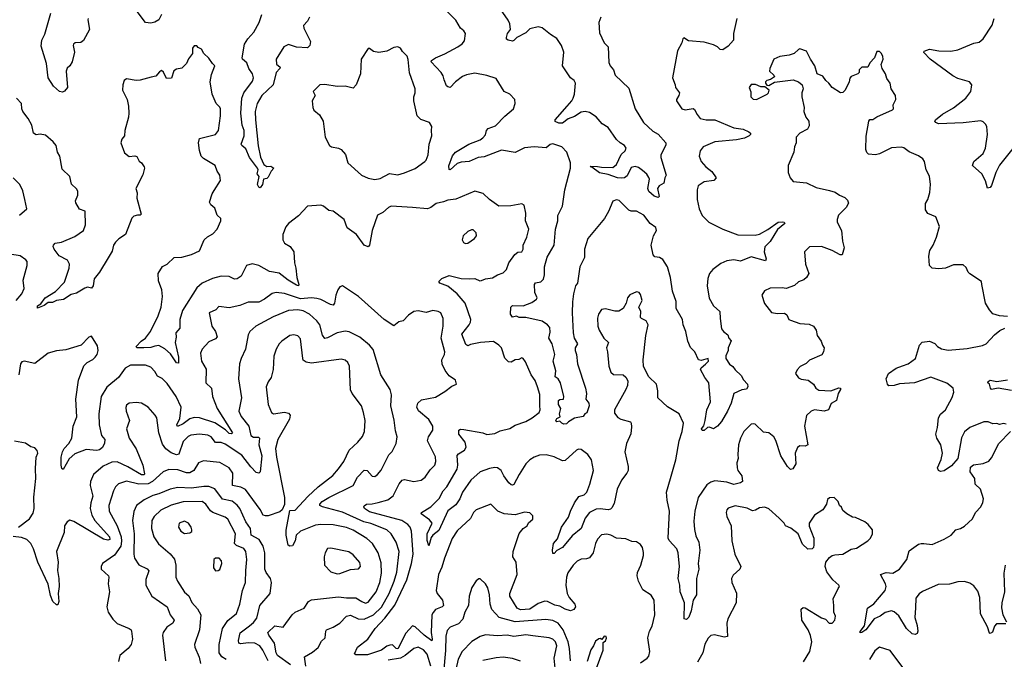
# Model space of a CAD drawing. Extents: x 2057697 to 2160550, y 827490 to 1016834.
# Tile 465 of 509: x 2126993 to 2134291, y 964546 to 969287. Entities that reach past the tile are written whole.
import ezdxf

# ---------------------------------------------------------------- set-up
doc = ezdxf.new("R2010")
doc.units = 0

msp = doc.modelspace()

# ---------------------------------------------------------------- linework, layer by layer
at = {"layer": '0CON20XD'}
for points in [[(2128043.8, 969325), (2128023.4, 969286.6), (2127995, 969267.1), (2127965, 969261.1), (2127925.8, 969265.8), (2127795, 969441.4)], [(2127500.8, 969295), (2127497.5, 969285), (2127510, 969215), (2127465, 969132.9), (2127445, 969118.5), (2127404.5, 969115.5), (2127392.5, 969105), (2127389.4, 969095), (2127399.1, 969045), (2127382.2, 968975), (2127365.5, 968945), (2127343.6, 968926.4), (2127336.1, 968905), (2127347.5, 968785), (2127325, 968757.5), (2127310.7, 968749.3), (2127288.8, 968755), (2127244.5, 968794.5), (2127204.6, 968855), (2127192, 968962), (2127151.1, 969091.1), (2127156.2, 969135), (2127179.7, 969180.3), (2127222.9, 969335)], [(2129140, 969305), (2129125, 969276.2), (2129096.4, 969243.6), (2129098, 969225), (2129148.1, 969125), (2129144.2, 969095), (2129125, 969079.2), (2129045, 969083.3), (2128985, 969101.9), (2128951.1, 969085), (2128892.7, 968995), (2128897.1, 968957.1), (2128922.9, 968935), (2128921.9, 968925), (2128894.1, 968895.9), (2128870.5, 968805), (2128787.8, 968725), (2128752.2, 968665), (2128739.1, 968605), (2128739.6, 968545), (2128759.2, 968350.8), (2128776.6, 968266.6), (2128802.7, 968212.7), (2128825, 968198.8), (2128855, 968201.2), (2128877.5, 968185), (2128857.5, 968165), (2128835, 968120), (2128825, 968110), (2128800, 968105), (2128791.4, 968065), (2128775, 968040), (2128765, 968046.2), (2128755.5, 968065.5), (2128766.7, 968125), (2128753.3, 968145), (2128759.2, 968175), (2128755.6, 968185), (2128697.1, 968265), (2128668.5, 968328.5), (2128638, 968355), (2128634.2, 968365), (2128656.2, 968425), (2128655.3, 968465.3), (2128642.5, 968505), (2128630.6, 968595), (2128640.4, 968705), (2128655, 968744.3), (2128717.9, 968832.1), (2128724.5, 968855), (2128719.5, 968885), (2128691.8, 968925), (2128676.4, 968966.4), (2128645, 968993.3), (2128640.5, 969005), (2128658.9, 969105), (2128684.7, 969145.3), (2128728.5, 969195), (2128766.9, 969265), (2128788.2, 969325)], [(2132308, 969295), (2132282.2, 969185), (2132282.9, 969135), (2132245, 969090.6), (2132205, 969063.8), (2132185, 969066.2), (2132165, 969086.2), (2132135, 969100), (2132065, 969120), (2131950.7, 969130.7), (2131915, 969152.5), (2131907.5, 969145), (2131901.2, 969115), (2131867.5, 969055), (2131830.8, 968855), (2131852, 968805), (2131854.1, 968784.1), (2131882, 968745), (2131878, 968725), (2131860, 968695), (2131862, 968685), (2131901.2, 968625), (2131925, 968619.4), (2131985, 968628.6), (2131995, 968621.2), (2132013.3, 968583.3), (2132036.2, 968555), (2132080, 968545), (2132145, 968544.5), (2132285, 968484.3), (2132355, 968474.4), (2132396.5, 968456.5), (2132408.8, 968445), (2132410, 968435), (2132400, 968425), (2132365, 968409.4), (2132305, 968396.4), (2132145, 968382.5), (2132058.8, 968345), (2132037.5, 968315), (2132030, 968275), (2132043.1, 968235), (2132077.5, 968195), (2132122.4, 968162.4), (2132154, 968115), (2132136.7, 968095), (2132065.6, 968084.4), (2132021.1, 968055), (2132013.5, 968025), (2132013.7, 967953.7), (2132030, 967885), (2132050, 967835), (2132100, 967785), (2132205, 967734.4), (2132315, 967691.2), (2132445, 967688.9), (2132475, 967697.5), (2132538.1, 967731.9), (2132615, 967785.5), (2132649.1, 967789.1), (2132660, 967785), (2132663.8, 967775), (2132609.2, 967730.8), (2132555, 967643.3), (2132515, 967602), (2132511.1, 967565), (2132525.6, 967514.4), (2132520, 967500), (2132415, 967529.2), (2132335, 967496.2), (2132285, 967506.2), (2132235, 967498.8), (2132190.2, 967479.8), (2132131.2, 967435), (2132105, 967406.2), (2132092, 967368), (2132088.2, 967315), (2132102.5, 967222.5), (2132135.4, 967165.4), (2132182.9, 967122.9), (2132185, 967072.5), (2132195.6, 966995), (2132209.2, 966975), (2132240.3, 966950.3), (2132250, 966925), (2132266.7, 966906.7), (2132243.3, 966855), (2132243.3, 966835), (2132225.7, 966795), (2132226, 966775), (2132253.8, 966733.8), (2132279.2, 966715), (2132295, 966691.2), (2132340.5, 966650.5), (2132358.1, 966618.1), (2132386.2, 966585), (2132390, 966565), (2132380.7, 966549.3), (2132345, 966544), (2132285, 966516.2), (2132266.1, 966443.9), (2132239.2, 966385), (2132195, 966308.8), (2132165, 966273.8), (2132135, 966253.3), (2132106.1, 966266.1), (2132090, 966265), (2132067, 966243), (2132051.7, 966241.7), (2132047.1, 966255), (2132062.4, 966277.6), (2132073.8, 966315), (2132084.7, 966395.3), (2132112.9, 966455), (2132100, 966595), (2132070.6, 966635), (2132040, 966695), (2132044.2, 966705.8), (2132075, 966734.5), (2132098.2, 966755), (2132096.2, 966775), (2132045, 966761.1), (2132022.9, 966765), (2131995.8, 966825.8), (2131965, 966858), (2131944.6, 966904.6), (2131929.5, 966975), (2131911.1, 967025), (2131905.7, 967065.7), (2131858.2, 967145), (2131857.7, 967197.7), (2131831.1, 967275), (2131817.2, 967375), (2131795, 967454), (2131759.1, 967509.1), (2131735, 967523.1), (2131700, 967530), (2131687.8, 967545), (2131673.3, 967615), (2131689.4, 967685), (2131712.7, 967725), (2131707.6, 967747.6), (2131665, 967776), (2131618, 967838), (2131565, 967868), (2131525, 967868.6), (2131506.7, 967875), (2131435, 967945.8), (2131415, 967950.8), (2131389.2, 967940.8), (2131356.2, 967866.2), (2131326.4, 967813.6), (2131204.2, 967665.8), (2131178.8, 967585), (2131179.4, 967525), (2131144.4, 967455.6), (2131127.1, 967335), (2131112.5, 967315), (2131097.8, 967255), (2131089.1, 967195), (2131087.7, 967115), (2131094.6, 966964.6), (2131102.5, 966925), (2131126.7, 966885), (2131108.9, 966855), (2131110, 966835), (2131119.1, 966805), (2131126.5, 966735), (2131187.5, 966555), (2131194, 966515), (2131188.8, 966475), (2131211.2, 966445), (2131213.8, 966425), (2131196.7, 966373.3), (2131182.5, 966365), (2131170, 966345), (2131105, 966333.1), (2131061.2, 966305), (2131045, 966291.2), (2131025, 966290), (2131010, 966295), (2130995, 966310), (2130975, 966306.7), (2130966.7, 966315), (2130975, 966331.2), (2130997.5, 966342.5), (2130993.3, 966365), (2131002.7, 966405), (2130986.1, 966435), (2130986.9, 966463.1), (2130995, 966471.9), (2131022.5, 966475), (2131025.8, 966495), (2131001.5, 966595), (2130985, 966624.5), (2130960.7, 966640.7), (2130967.6, 966685), (2130947.1, 966755), (2130960, 966805), (2130940, 966885), (2130915.5, 966925), (2130925, 966970), (2130921.1, 967005), (2130905.5, 967025.5), (2130865, 967051.8), (2130745, 967080.4), (2130695, 967079.4), (2130675, 967089.2), (2130645, 967082), (2130630, 967105), (2130633.1, 967155), (2130645, 967169.4), (2130725, 967166.5), (2130789.6, 967190.4), (2130824.3, 967215), (2130828.2, 967225), (2130811.5, 967265), (2130808.9, 967325), (2130815, 967335.6), (2130855, 967342.9), (2130875, 967362.9), (2130883.3, 967395), (2130881.6, 967455), (2130902.3, 967527.7), (2130955.4, 967615), (2130963.8, 967735), (2130980.6, 967795), (2130981.8, 967835), (2131016.4, 967905), (2131032.7, 968025), (2131076.5, 968185), (2131075.6, 968225), (2131047.1, 968305), (2131010, 968345), (2130945, 968366.2), (2130925, 968362.5), (2130895, 968335.8), (2130805, 968344.4), (2130735, 968335.7), (2130665, 968301.2), (2130565, 968318.5), (2130435, 968270.5), (2130391.2, 968265), (2130325, 968235.4), (2130265, 968230.4), (2130235, 968221.5), (2130184.3, 968174.3), (2130175, 968177.5), (2130174.3, 968204.3), (2130201.4, 968278.6), (2130224, 968305), (2130321.4, 968365), (2130405, 968397.1), (2130425, 968411.1), (2130445, 968434.2), (2130453.9, 968465), (2130465, 968479.5), (2130520.5, 968499.5), (2130588.6, 968571.4), (2130652.9, 968625), (2130664, 968665), (2130663.3, 968695), (2130625, 968733.8), (2130583.8, 968755), (2130525, 968851.2), (2130455, 968873.1), (2130365, 968889.1), (2130305, 968877.3), (2130275, 968864.5), (2130223.1, 968826.9), (2130184.3, 968784.3), (2130165, 968788), (2130156.7, 968796.7), (2130138.6, 968841.4), (2130131.1, 968871.1), (2130117.1, 968895), (2130042.9, 968975), (2130046.2, 968985), (2130074.2, 969005), (2130145, 969034.6), (2130240, 969085), (2130271.7, 969108.3), (2130289.4, 969130.6), (2130296.5, 969185), (2130284.7, 969204.7), (2130261.1, 969225), (2130225, 969284.2), (2130155, 969351.4)], [(2131300.6, 969305), (2131285.5, 969265), (2131289.3, 969189.3), (2131325.7, 969115), (2131354.3, 969085), (2131359.4, 968969.4), (2131369.4, 968945), (2131394.3, 968915), (2131405.8, 968875.8), (2131508.4, 968778.4), (2131555, 968626), (2131615.5, 968525), (2131685, 968460), (2131725, 968437.1), (2131782, 968375), (2131782.3, 968357.7), (2131745.8, 968285), (2131744.2, 968265.8), (2131784.2, 968135), (2131774, 968115), (2131766.7, 968075), (2131732.5, 968055), (2131720, 968035), (2131733.3, 967975), (2131725, 967968.8), (2131695, 967978.2), (2131655, 968014.2), (2131648.7, 968035), (2131661.4, 968105), (2131656.6, 968116.6), (2131640.9, 968140.9), (2131609.3, 968169.3), (2131580.2, 968190.2), (2131555, 968197.8), (2131525, 968192), (2131495, 968128.6), (2131475.8, 968115), (2131455, 968111.2), (2131423.3, 968115), (2131355, 968140), (2131291.1, 968151.1), (2131233.6, 968193.6), (2131220, 968195), (2131225, 968200), (2131275, 968199.2), (2131305, 968192.9), (2131388.9, 968191.1), (2131415.9, 968214.1), (2131451.7, 968288.3), (2131480.5, 968315), (2131488.1, 968335), (2131474.3, 968355), (2131442.8, 968372.8), (2131415, 968399.5), (2131355, 968487.5), (2131308.9, 968515), (2131266.6, 968566.6), (2131215, 968599.6), (2131185, 968606), (2131155, 968600.8), (2131105, 968569.6), (2131059.1, 968550.9), (2131015, 968519.6), (2130989.4, 968519.4), (2130962, 968532), (2130961.2, 968545), (2131051.2, 968645), (2131085, 968684.4), (2131095, 968706), (2131103.9, 968735), (2131112.2, 968815), (2131102.9, 968835), (2131075, 968855.7), (2131015.6, 968945), (2131026.1, 969045), (2131007.7, 969095), (2130975, 969146.7), (2130925.9, 969175.9), (2130866.2, 969226.2), (2130835, 969234.4), (2130775, 969220), (2130745, 969188), (2130676.7, 969155), (2130655, 969131.2), (2130645, 969128), (2130612.5, 969135), (2130601.9, 969141.9), (2130600, 969155), (2130608.6, 969185), (2130629.4, 969215), (2130624.4, 969255), (2130613.6, 969283.6), (2130556.9, 969365)], [(2134374.1, 968355.9), (2134255, 968207.5), (2134227.5, 968155), (2134195, 968056.7), (2134185, 968042.5), (2134165, 968037.5), (2134152.1, 968092.1), (2134124.6, 968144.6), (2134053.8, 968205), (2134064.2, 968235), (2134132.9, 968295), (2134151.9, 968335), (2134166.7, 968435), (2134160, 968495), (2134151.2, 968511.2), (2134135, 968530.8), (2134116.2, 968536.2), (2133985, 968521.6), (2133802.5, 968515), (2133782.5, 968525), (2133776.7, 968535), (2133780, 968545), (2133833.4, 968586.6), (2133915, 968634.4), (2134005, 968706), (2134042.5, 968755), (2134048.8, 968805), (2134033.3, 968825), (2133945, 968851.8), (2133909.8, 968869.8), (2133740, 968995), (2133694.2, 969044.2), (2133696.4, 969053.6), (2133735, 969067.5), (2133805, 969056.7), (2133895, 969054.5), (2133945, 969064.4), (2134065, 969112.2), (2134105, 969120), (2134134.2, 969145), (2134200.8, 969245), (2134216, 969295)], [(2127995, 966866.7), (2127965, 966857.3), (2127913.6, 966853.6), (2127860, 966855), (2127856.2, 966865), (2127893.8, 966905), (2127924.4, 966925.6), (2127962.9, 966975), (2128018.6, 967091.4), (2128041.8, 967155), (2128050.8, 967235), (2128045.5, 967285), (2128021.7, 967351.7), (2128020, 967405), (2128051.5, 967458.5), (2128085.6, 967474.4), (2128138.8, 967525), (2128193.6, 967526.4), (2128265, 967546.4), (2128325, 967574.4), (2128360.6, 967655), (2128383.9, 967676.1), (2128425, 967698.6), (2128455.6, 967735), (2128484, 967795), (2128484.2, 967814.2), (2128457.4, 967837.4), (2128439.7, 967889.7), (2128410, 967915), (2128400, 967935), (2128418.6, 967995), (2128435, 968021.2), (2128480, 968095), (2128476.2, 968135), (2128456, 968165), (2128441.4, 968205), (2128355, 968258.6), (2128338.6, 968275), (2128325, 968317.5), (2128316.9, 968375), (2128325, 968406), (2128444, 968436), (2128465.6, 968465), (2128480.6, 968575), (2128480, 968625), (2128475, 968638.8), (2128448, 968665), (2128420, 968735), (2128404, 968825), (2128415, 968880), (2128440, 968945), (2128421.7, 968961.7), (2128395, 969002.5), (2128357.5, 969035), (2128339.3, 969069.3), (2128315, 969080), (2128305, 969092.5), (2128285, 969092.5), (2128273.3, 969075), (2128273.3, 969035), (2128245, 968997.5), (2128228.8, 968961.2), (2128193.6, 968926.4), (2128155, 968920.8), (2128135, 968907.5), (2128116.8, 968853.2), (2128080.8, 968850.8), (2128058.7, 968898.7), (2128045, 968908.8), (2128028.8, 968901.2), (2128001.2, 968868.8), (2127968.3, 968861.7), (2127885, 968838.8), (2127855, 968836.2), (2127785, 968847.5), (2127767.5, 968835), (2127757, 968803), (2127753.8, 968765), (2127790, 968695), (2127800, 968645), (2127801.2, 968595), (2127798.8, 968565), (2127772, 968465), (2127770, 968425), (2127748.8, 968401.2), (2127741.2, 968375), (2127770.3, 968300.3), (2127805, 968271.9), (2127845, 968276.9), (2127861.7, 968271.7), (2127878, 968238), (2127896, 968225), (2127915.8, 968195), (2127918, 968185), (2127904.3, 968135.7), (2127853.3, 968035), (2127863.6, 968003.6), (2127862, 967965), (2127892.5, 967845), (2127885, 967837.5), (2127865, 967838.8), (2127839.7, 967830.3), (2127824.2, 967815.8), (2127777.5, 967695), (2127727.7, 967662.3), (2127702.4, 967637.6), (2127689.1, 967615), (2127678.1, 967571.9), (2127647.6, 967522.4), (2127584.6, 967415.4), (2127544.4, 967365), (2127537.5, 967315), (2127525, 967298), (2127495, 967304.2), (2127475, 967297.1), (2127415, 967259.2), (2127375, 967250), (2127317.3, 967212.7), (2127265, 967205.7), (2127235, 967191.2), (2127205, 967190.6), (2127175, 967167.5), (2127125, 967147.5), (2127125.8, 967165), (2127148.7, 967181.3), (2127182.5, 967225), (2127258.4, 967271.6), (2127325, 967341.9), (2127359.4, 967445), (2127361.4, 967475), (2127348, 967505), (2127285, 967536.2), (2127248.8, 967585), (2127240, 967605), (2127242.5, 967615), (2127255, 967630), (2127302.1, 967637.9), (2127400.7, 967679.3), (2127466, 967725), (2127480, 967765), (2127477.4, 967867.4), (2127435, 967882.5), (2127408.3, 967928.3), (2127406.9, 967945), (2127424.2, 967985), (2127424.2, 968015), (2127413.2, 968033.2), (2127376.6, 968066.6), (2127364, 968125), (2127307.6, 968177.6), (2127290, 968275), (2127273.8, 968305), (2127263.3, 968355), (2127241.7, 968381.7), (2127185, 968430.8), (2127145, 968437.1), (2127115, 968434.2), (2127095.4, 968445.4), (2127082, 968505), (2127056, 968555), (2127015, 968606.7), (2127007.5, 968625), (2127006.7, 968665), (2126970, 968705)], [(2133264.5, 968324.5), (2133266.3, 968423.7), (2133285.8, 968534.2), (2133295, 968546.7), (2133315, 968546.2), (2133345, 968566), (2133462.3, 968617.7), (2133468.8, 968625), (2133466.2, 968655), (2133487.5, 968695), (2133484, 968725), (2133451.2, 968775), (2133443.8, 968815), (2133421.1, 968851.1), (2133411.1, 968885), (2133386.2, 968925), (2133376.7, 968955), (2133393.3, 968995), (2133391.2, 969015), (2133380, 969035), (2133365, 969050), (2133345, 969050), (2133329.2, 969005), (2133295, 968967.5), (2133280, 968935), (2133235, 968933.8), (2133216, 968915), (2133213.8, 968895), (2133205.6, 968884.4), (2133156.2, 968865), (2133145.8, 968854.2), (2133140, 968825), (2133111.2, 968765), (2133092.7, 968747.3), (2133075.8, 968744.2), (2133013.8, 968785), (2132991.2, 968815), (2132966.7, 968835), (2132945, 968867.5), (2132902.5, 968885), (2132886.7, 968945), (2132853, 968993), (2132825, 969052.5), (2132775, 969070), (2132765, 969066.7), (2132733.1, 969036.9), (2132695, 969023.1), (2132627.5, 969015), (2132583.3, 968995), (2132552, 968925), (2132550, 968905), (2132582.5, 968875), (2132587, 968863), (2132557, 968843), (2132530, 968835), (2132520, 968825), (2132520, 968815), (2132531.7, 968801.7), (2132545, 968800), (2132587, 968823), (2132725, 968840), (2132765, 968826.2), (2132793.6, 968803.6), (2132800, 968775), (2132790, 968745), (2132788.8, 968715), (2132806, 968635), (2132804, 968605), (2132818.8, 968565), (2132842, 968535), (2132845, 968500), (2132831.2, 968475), (2132774.5, 968445.5), (2132747.5, 968415), (2132747.5, 968375), (2132734.5, 968345.5), (2132730.8, 968305), (2132687.5, 968205), (2132687.5, 968155), (2132704.1, 968114.1), (2132726.4, 968086.4), (2132825, 968077.5), (2132895, 968042.9), (2132995, 968020), (2133038, 968008), (2133068.8, 967985), (2133108.6, 967968.6), (2133128.8, 967948.8), (2133135.9, 967925.9), (2133118, 967895), (2133061.3, 967838.7), (2133050.8, 967805), (2133052, 967785), (2133084.3, 967725), (2133092, 967645), (2133103.8, 967595), (2133090, 967545), (2133075, 967544.4), (2133015, 967576.1), (2132935, 967606.4), (2132845.8, 967604.2), (2132808.8, 967565), (2132816, 967475), (2132840.9, 967405), (2132825, 967375.6), (2132805, 967359.5), (2132765.5, 967344.5), (2132735, 967315.8), (2132675, 967294.3), (2132645, 967299.2), (2132555, 967297.5), (2132514.1, 967275.9), (2132494.3, 967245.7), (2132514.2, 967184.2), (2132565, 967117.5), (2132609.7, 967109.7), (2132661.7, 967111.7), (2132678.8, 967098.8), (2132693.3, 967065), (2132705, 967058.8), (2132774.4, 967034.4), (2132845, 967028.9), (2132876, 967016), (2132896.7, 966985), (2132903.1, 966945), (2132934.3, 966905), (2132943.2, 966873.2), (2132955.7, 966855), (2132951.4, 966825), (2132937.8, 966802.2), (2132847.9, 966762.1), (2132822.3, 966737.7), (2132777.5, 966715), (2132755, 966692.5), (2132743.8, 966665), (2132765, 966632.5), (2132785, 966623.3), (2132837.5, 966615), (2132875.9, 966585.9), (2132894, 966555), (2132915, 966540.6), (2133005.9, 966535.9), (2133065, 966558.9), (2133075.5, 966555.5), (2133076.9, 966546.9), (2133059.2, 966515), (2133048, 966465), (2133007.7, 966442.3), (2132987.5, 966395), (2132955, 966384.5), (2132884.6, 966395.4), (2132860, 966385), (2132825, 966353.3), (2132810.6, 966275), (2132834.4, 966135.6), (2132815, 966125.6), (2132775, 966128.8), (2132758, 966115), (2132740, 966075), (2132744.2, 965995), (2132723.3, 965956.7), (2132705, 965953.3), (2132682.5, 965975), (2132634.6, 966055), (2132597.6, 966167.6), (2132583.1, 966195), (2132545, 966225.6), (2132505, 966230), (2132445, 966288), (2132435, 966292), (2132415, 966288), (2132361.1, 966235), (2132334.5, 966185), (2132321.5, 966135), (2132314.4, 966065), (2132318.1, 966035), (2132307.3, 966002.7), (2132310, 965965), (2132316.7, 965945), (2132345, 965906.7), (2132349.2, 965865), (2132335.5, 965854.5), (2132285, 965841.2), (2132235, 965858.2), (2132145, 965867.7), (2132115, 965858.5), (2132085, 965839.1), (2132020.4, 965745), (2131995.8, 965645), (2131990.6, 965569.4), (2131995, 965507.5), (2132005, 965461.2), (2132026.7, 965415), (2132032.9, 965355), (2132022.5, 965255), (2132025.7, 965215), (2132010, 965145), (2132010, 965025), (2131985.6, 964984.4), (2131970.8, 964905), (2131951.2, 964858.8), (2131935, 964842), (2131916.7, 964845), (2131920.5, 964965), (2131887.8, 965045), (2131885.6, 965095), (2131874.5, 965144.5), (2131882.3, 965235), (2131874, 965334), (2131863.5, 965365), (2131806.3, 965426.3), (2131799.5, 965445), (2131808.8, 965645), (2131792.1, 965725), (2131787.5, 965785), (2131816.9, 965885), (2131856.8, 966025), (2131879.6, 966165), (2131903.1, 966235), (2131912.9, 966295), (2131881.2, 966365), (2131795, 966417.5), (2131722.8, 966482.8), (2131721.4, 966535), (2131711.9, 966585), (2131655, 966640.8), (2131617.3, 966715), (2131612.9, 966765), (2131633.3, 966945), (2131650.8, 967025), (2131635, 967053.8), (2131601.2, 967071.2), (2131595, 967080), (2131595.7, 967125), (2131582.5, 967155), (2131605.7, 967205), (2131595, 967250), (2131585, 967263.8), (2131565, 967268.8), (2131515, 967246.2), (2131496.7, 967225), (2131487.5, 967185), (2131466.7, 967145), (2131432.7, 967127.3), (2131405, 967125.8), (2131335, 967144), (2131305, 967138.8), (2131283.8, 967105), (2131275.7, 967074.3), (2131278.6, 967015), (2131288.6, 966985), (2131322.9, 966925), (2131357.1, 966895), (2131341.8, 966855), (2131350, 966825), (2131358.7, 966718.7), (2131374.2, 966675), (2131395, 966658), (2131465, 966653.3), (2131485, 966637.5), (2131499.5, 966609.5), (2131497.5, 966575), (2131485.7, 966545), (2131400.6, 966395), (2131401.3, 966371.3), (2131425, 966338.8), (2131447.5, 966325), (2131518.8, 966305), (2131525.6, 966295), (2131528.5, 966268.5), (2131523.6, 966216.4), (2131490.9, 966145), (2131478.8, 966085), (2131503.8, 965975), (2131502.3, 965945), (2131493.6, 965925), (2131453.9, 965875), (2131421.7, 965808.3), (2131398.2, 965701.8), (2131382.5, 965667.5), (2131372.1, 965657.9), (2131355.5, 965654.5), (2131295, 965662.1), (2131265, 965659.6), (2131216.5, 965633.5), (2131185, 965592.9), (2131155.3, 965514.7), (2131087.7, 965462.3), (2131015, 965374.2), (2130975, 965352), (2130955, 965330), (2130945, 965330), (2130941.9, 965355), (2130949.5, 965405), (2130979.8, 965440.2), (2131008.8, 965525), (2131061.4, 965598.6), (2131074.4, 965645), (2131104.5, 965705), (2131137.3, 965752.7), (2131177.5, 965765), (2131195.3, 965785), (2131218.5, 965845), (2131245.4, 965945), (2131231.2, 966025), (2131203.7, 966063.7), (2131155, 966102), (2131135, 966102.5), (2131118.8, 966095), (2131035, 966019.2), (2131015, 966018.2), (2130955, 966046.6), (2130895, 966061.3), (2130845, 966058), (2130806.9, 966045), (2130775, 966024.6), (2130745, 965994.5), (2130693.8, 965916.2), (2130655, 965842), (2130645, 965836), (2130635, 965838), (2130618, 965855), (2130581.9, 965905), (2130562.5, 965945), (2130535, 965964.6), (2130515, 965968.2), (2130475, 965960.5), (2130405, 965935.4), (2130337.3, 965875), (2130275.3, 965784.7), (2130254.6, 965735), (2130225, 965690), (2130165, 965646), (2130099.9, 965500.1), (2130054, 965465), (2130041.5, 965448.5), (2130025, 965387.5), (2130013.2, 965426.8), (2130012.7, 965475), (2130048.8, 965555), (2130029.3, 965579.3), (2129968.8, 965625), (2129971.2, 965635), (2130040, 965675), (2130102, 965738), (2130130.4, 965795), (2130157.5, 965825), (2130234.5, 965955), (2130240.8, 965985), (2130234.6, 966055.4), (2130245, 966069.4), (2130290, 966095), (2130302.1, 966117.9), (2130293.6, 966155), (2130248.8, 966215), (2130248.8, 966245), (2130258.8, 966251.2), (2130285, 966249.6), (2130425, 966224.4), (2130455, 966212.5), (2130515, 966220.8), (2130555, 966239.1), (2130625, 966256.7), (2130665, 966281.1), (2130745, 966307.9), (2130790.8, 966335), (2130843.5, 966375), (2130851.2, 966395), (2130849.1, 966425), (2130847.9, 966507.9), (2130830.4, 966565), (2130812.7, 966612.7), (2130783.1, 966655), (2130741.7, 966751.7), (2130725, 966776.7), (2130715, 966780), (2130693.1, 966766.9), (2130665, 966765.6), (2130635, 966747.8), (2130615, 966750), (2130589.1, 966779.1), (2130563.3, 966855), (2130545.3, 966875.3), (2130505, 966900.9), (2130407.1, 966892.9), (2130335, 966880.5), (2130315, 966870.6), (2130298.9, 966878.9), (2130269.5, 966955), (2130323.3, 967025), (2130334.4, 967045), (2130336.5, 967065), (2130295.4, 967185), (2130235, 967253.8), (2130165, 967311.2), (2130106.2, 967335), (2130098.8, 967345), (2130120.8, 967369.2), (2130175, 967390.4), (2130265, 967369.5), (2130325, 967365.6), (2130365, 967368.1), (2130402.1, 967352.1), (2130415, 967352.7), (2130445, 967366.7), (2130497.5, 967372.5), (2130533.3, 967395), (2130575, 967409.2), (2130600, 967435), (2130618.6, 967485), (2130663.6, 967546.4), (2130685, 967562.5), (2130715, 967566.7), (2130724, 967585), (2130724.2, 967615), (2130751.4, 967675), (2130765.4, 967734.6), (2130742, 967795), (2130743.6, 967853.6), (2130733, 967913), (2130715, 967921.2), (2130633.7, 967906.3), (2130545, 967904.4), (2130475, 967953.6), (2130427.3, 967997.3), (2130365, 968015.6), (2130225, 967955.5), (2130165, 967949.5), (2130135, 967935.8), (2130080, 967925), (2130040, 967895), (2130015, 967884.3), (2129905, 967894), (2129745, 967904), (2129726.7, 967895), (2129685, 967856.7), (2129645, 967837.5), (2129605.8, 967725), (2129585.8, 967615), (2129575, 967604.2), (2129545, 967616), (2129490, 967695), (2129420, 967745), (2129398, 967805), (2129317.2, 967867.2), (2129285, 967873.1), (2129245, 967904.2), (2129225, 967911.2), (2129125, 967903.8), (2129058.3, 967831.7), (2128984, 967775), (2128965, 967751.2), (2128943.1, 967695), (2128944, 967655), (2128955, 967630), (2128997.5, 967605), (2129024.3, 967565), (2129028.5, 967485), (2129039.6, 967445), (2129046.4, 967375), (2129062.5, 967325), (2129060, 967315), (2129045, 967319.5), (2128983.8, 967355), (2128915, 967408.2), (2128845, 967421.3), (2128765, 967464.4), (2128715, 967477.5), (2128675, 967464), (2128633.8, 967386.2), (2128605, 967365.6), (2128585, 967363.1), (2128545, 967382.2), (2128485, 967386.7), (2128421.2, 967368.8), (2128345, 967334.5), (2128305, 967299.1), (2128198.8, 967131.2), (2128179.5, 967065), (2128179.1, 967000.9), (2128150, 966965), (2128153.4, 966933.4), (2128144.5, 966895), (2128170.4, 966785), (2128168.6, 966741.4), (2128155, 966744.2), (2128110, 966810), (2128067.8, 966847.8), (2128025, 966870.9), (2127995, 966866.7)], [(2129625, 968102.5), (2129665, 968110), (2129734.3, 968145.7), (2129795, 968136), (2129845, 968152), (2129925, 968184), (2129996, 968235), (2130005.6, 968245), (2130020.6, 968285), (2130026.7, 968365), (2130048.6, 968425), (2130044.3, 968465), (2130048.6, 968495), (2130031.2, 968525), (2129965, 968547.5), (2129940, 968575), (2129913.1, 968685), (2129914, 968715), (2129924.3, 968745), (2129923.1, 968775), (2129883.1, 968893.1), (2129872.7, 968992.7), (2129865, 969016.7), (2129830.5, 969050.5), (2129815, 969076.2), (2129795, 969084.2), (2129765, 969080), (2129715, 969053.8), (2129655, 969043.8), (2129615, 969050), (2129585, 969073.3), (2129575, 969072.5), (2129524.2, 968995), (2129520, 968885), (2129487.8, 968805), (2129465, 968780), (2129405, 968793.6), (2129345, 968790.4), (2129255, 968806), (2129216.4, 968803.6), (2129167.5, 968755), (2129182.5, 968725), (2129160, 968685), (2129166.2, 968635), (2129173.3, 968615), (2129215, 968582.5), (2129241.2, 968535), (2129255.8, 968415.8), (2129288.8, 968355), (2129304.3, 968344.3), (2129355, 968335.6), (2129376, 968325), (2129408.3, 968288.3), (2129426, 968225), (2129525, 968133.8), (2129575, 968111.2), (2129625, 968102.5)], [(2132455, 968694), (2132532.5, 968735), (2132542.5, 968745), (2132547.5, 968765), (2132515, 968790), (2132485, 968790), (2132446.1, 968806.1), (2132415, 968806.2), (2132400, 968785), (2132410.7, 968750.7), (2132411.2, 968715), (2132428.3, 968698.3), (2132455, 968694)], [(2134315, 967086.7), (2134255, 967091.2), (2134205.8, 967105.8), (2134180, 967135), (2134150, 967185), (2134124, 967324), (2134122.5, 967345), (2134035, 967403.3), (2134023.3, 967415), (2134008.8, 967448.8), (2133985, 967468.8), (2133915, 967470), (2133855, 967445.8), (2133805, 967440.6), (2133755, 967445.8), (2133736, 967465), (2133732, 967535), (2133739.2, 967575), (2133764, 967615), (2133789.2, 967675), (2133810, 967755), (2133783.3, 967825), (2133725, 967851.4), (2133707.3, 967877.3), (2133706.2, 967925), (2133723.8, 967955), (2133737.5, 968005), (2133744.2, 968065), (2133735, 968127.5), (2133710.8, 968175), (2133700, 968235), (2133687.5, 968255), (2133655, 968277.5), (2133585, 968308), (2133545, 968336), (2133525, 968340.8), (2133455, 968335.8), (2133365, 968292.5), (2133335, 968284.3), (2133285, 968289.2), (2133271.7, 968301.7), (2133264.5, 968324.5)], [(2126992.4, 967837.6), (2127045.9, 967884.1), (2127032, 967955), (2127015, 968017.5), (2126993.3, 968065), (2126943.6, 968113.6)], [(2130297, 967627), (2130315, 967631.2), (2130363.3, 967665), (2130378, 967685), (2130377, 967707), (2130355, 967728), (2130341.2, 967728.8), (2130314.3, 967715.7), (2130280, 967685), (2130272.5, 967655), (2130282.5, 967635), (2130297, 967627)], [(2126965.8, 967205), (2127008, 967255), (2127026.2, 967295), (2127018.8, 967355), (2127048.8, 967465), (2127047.1, 967495), (2127037.9, 967507.9), (2126996.6, 967536.6), (2126919.8, 967549.8)], [(2131681.2, 964791.2), (2131700.5, 964875), (2131694.4, 964984.4), (2131672.2, 965022.2), (2131611.7, 965061.7), (2131578.6, 965125), (2131570, 965165), (2131571.2, 965188.8), (2131596.2, 965245), (2131615.8, 965315.8), (2131617.5, 965337.5), (2131608.8, 965375), (2131595, 965396.2), (2131565, 965416.2), (2131528.8, 965418.8), (2131485, 965438.5), (2131415, 965443.6), (2131375.4, 965465.4), (2131345, 965473.3), (2131305, 965468.9), (2131275, 965435.8), (2131260, 965405), (2131242.5, 965335), (2131215, 965298.6), (2131195, 965290.4), (2131155, 965289.1), (2131125, 965272.7), (2131094.5, 965245), (2131055, 965185.8), (2131045.5, 965155), (2131040.4, 965095), (2131051.2, 965035), (2131064.6, 965005), (2131108.1, 964955), (2131112.9, 964935), (2131101.2, 964915), (2131075, 964905.6), (2131036.8, 964916.8), (2130995, 964939.7), (2130958.5, 964948.5), (2130905, 964975.5), (2130885, 964977.3), (2130835, 964959.1), (2130775, 964916.6), (2130705, 964912), (2130678.9, 964925), (2130626.4, 965015), (2130625.4, 965035), (2130679.5, 965175), (2130672.9, 965265), (2130647.8, 965305), (2130649.1, 965345), (2130695, 965478.8), (2130725, 965516.2), (2130753.3, 965535), (2130763, 965557), (2130796.7, 965585), (2130795, 965610), (2130775, 965632.5), (2130735, 965637.5), (2130665, 965617.9), (2130583.4, 965623.4), (2130537.5, 965645), (2130485, 965696), (2130377, 965653), (2130356.9, 965635), (2130335, 965589.4), (2130235, 965498.1), (2130198, 965442), (2130140.5, 965295), (2130122.1, 965227.9), (2130096.1, 965175), (2130080.4, 965055), (2130086.7, 965035), (2130126.7, 964985), (2130134.1, 964945.9), (2130124.3, 964935.7), (2130075, 964914.3), (2130056.2, 964893.8), (2130048.5, 964875), (2130041.8, 964745), (2130050.5, 964695), (2130046.4, 964683.6), (2129990.4, 964725), (2129925, 964787.8), (2129905, 964793.5), (2129855, 964740), (2129795, 964624), (2129783.6, 964625), (2129755, 964652.5), (2129735, 964651.2), (2129715, 964644), (2129675, 964614.5), (2129570.4, 964579.6), (2129485, 964579.2), (2129475, 964587.5), (2129496.7, 964635), (2129572.5, 964695), (2129626.5, 964775), (2129699.9, 964850.1), (2129772.3, 964947.7), (2129862.4, 965135), (2129897.9, 965255), (2129908.3, 965325), (2129897.8, 965495), (2129886, 965525), (2129870, 965545), (2129824.8, 965574.8), (2129585, 965640), (2129548.5, 965665), (2129542.5, 965675), (2129546.4, 965683.6), (2129564, 965695), (2129605, 965697.3), (2129648.9, 965708.9), (2129720.9, 965729.1), (2129762.1, 965757.9), (2129805, 965845.7), (2129828.8, 965875), (2129845, 965878.6), (2129915, 965864.5), (2129968.8, 965875), (2129997.5, 965895), (2130035, 965950), (2130070.8, 965985), (2130077.6, 966012.4), (2130075, 966046.7), (2130014.5, 966165), (2130022.5, 966195), (2130054.3, 966245), (2130055.6, 966275), (2130024.6, 966324.6), (2129948.1, 966388.1), (2129935.6, 966415), (2129944.5, 966445.5), (2129970.3, 966469.7), (2130075, 966490), (2130145, 966531.2), (2130195, 966570), (2130230, 966585), (2130222.5, 966615), (2130175, 966647.5), (2130145.8, 966685.8), (2130123.6, 966733.6), (2130120.9, 966765), (2130141.1, 966805), (2130144.5, 966825), (2130117.3, 966925), (2130131.5, 967015), (2130131.3, 967071.3), (2130113.1, 967113.1), (2130093.5, 967123.5), (2130055, 967131.5), (2130005, 967116.2), (2129945, 967127.7), (2129915, 967123.1), (2129875, 967097.3), (2129835, 967055.6), (2129801.9, 967048.1), (2129765, 967017.5), (2129693.8, 967065), (2129503.8, 967235), (2129385, 967313.3), (2129365, 967306.7), (2129352, 967285), (2129337.1, 967245), (2129326.7, 967185), (2129315, 967171.9), (2129296.2, 967175), (2129225, 967212.3), (2129195, 967220.9), (2129155, 967225.8), (2129075, 967217.3), (2128955, 967258.2), (2128894.4, 967264.4), (2128863.8, 967256.2), (2128807.5, 967215), (2128766, 967194), (2128685, 967192.7), (2128625, 967168.5), (2128545, 967150.6), (2128468.3, 967161.7), (2128447.5, 967135), (2128397.5, 967115), (2128415.8, 967015), (2128444.2, 966975), (2128456, 966935), (2128445, 966920.8), (2128395, 966898.6), (2128344.2, 966845), (2128333.3, 966815), (2128340, 966755), (2128375.3, 966695.3), (2128372, 966595), (2128414.2, 966555), (2128422.9, 966495), (2128456.5, 966405), (2128570, 966225), (2128561.9, 966218.1), (2128545, 966220), (2128517.2, 966247.2), (2128439.5, 966299.5), (2128325.4, 966334.6), (2128285, 966338.4), (2128255, 966329.3), (2128205, 966292.1), (2128162, 966272), (2128157.8, 966285), (2128178.6, 966331.4), (2128188.6, 966415), (2128152.9, 966495), (2128085, 966589.4), (2128048.2, 966628.2), (2128013.6, 966643.6), (2127995, 966680), (2127965, 966712), (2127925, 966726.9), (2127815, 966726.1), (2127773.3, 966705), (2127724.7, 966635.3), (2127637.6, 966562.4), (2127596.2, 966495), (2127579.5, 966365), (2127581.8, 966285), (2127598.1, 966205), (2127624.2, 966174.2), (2127622.1, 966147.9), (2127605.6, 966115), (2127585, 966097.7), (2127564.1, 966094.1), (2127485, 966102.2), (2127401.5, 966068.5), (2127358.8, 966031.2), (2127315, 965953.3), (2127305, 965960), (2127299.1, 965985), (2127301.3, 966045), (2127310, 966085), (2127322.3, 966107.7), (2127356.5, 966145), (2127379.1, 966185), (2127389.1, 966275), (2127415.7, 966344.3), (2127408.8, 966475), (2127427.7, 966615), (2127469.3, 966720.7), (2127493.2, 966746.8), (2127535, 966768), (2127552, 966785), (2127567.1, 966805), (2127574, 966835), (2127569.5, 966869.5), (2127525, 966940), (2127505, 966932.5), (2127447.5, 966875), (2127335, 966838.8), (2127265, 966833.1), (2127205, 966814.2), (2127105, 966738.8), (2127025, 966755.8), (2127008.8, 966751.2), (2126998.6, 966735), (2126985.8, 966655)], [(2129114, 964495), (2129102.5, 964565), (2129161.8, 964598.2), (2129205.9, 964634.1), (2129228.7, 964681.3), (2129257.8, 964705), (2129261.4, 964755), (2129267.1, 964765), (2129315.8, 964785), (2129365.3, 964814.7), (2129415, 964865.7), (2129445, 964873.5), (2129502, 964845), (2129545, 964844.8), (2129614.9, 964875.1), (2129675, 964932.2), (2129732.3, 965035), (2129768.3, 965125), (2129787.2, 965192.8), (2129805.4, 965345), (2129783.2, 965413.2), (2129747.3, 965475), (2129714.3, 965505), (2129595, 965551.7), (2129544.4, 965565), (2129385, 965637), (2129236, 965675), (2129217.5, 965685), (2129216.9, 965695), (2129234.4, 965715), (2129285, 965745.9), (2129465, 965834.4), (2129496.8, 965895), (2129545, 965947.8), (2129568, 965945), (2129605, 965904), (2129625, 965902), (2129644.2, 965915.8), (2129671.1, 965948.9), (2129728.9, 966061.1), (2129753.2, 966086.8), (2129784.1, 966145.9), (2129790.8, 966195), (2129778.7, 966238.7), (2129768.3, 966318.3), (2129743.6, 966425), (2129748.5, 966505), (2129738.5, 966545), (2129670, 966655), (2129611.9, 966841.9), (2129585.7, 966875), (2129515, 966934.4), (2129435, 966972.2), (2129405, 966977.8), (2129345, 966966.7), (2129275, 966928.2), (2129253.9, 966923.9), (2129237.7, 966947.7), (2129216.5, 967025), (2129194.4, 967055), (2129140, 967105), (2129095, 967130), (2129055, 967137.1), (2128985, 967130.6), (2128870.8, 967085), (2128744, 967015), (2128697.5, 966975), (2128685, 966950), (2128665.4, 966844.6), (2128633.1, 966775), (2128621.4, 966735), (2128613.5, 966625), (2128636.4, 966485), (2128617.9, 966385), (2128634.5, 966345), (2128691.1, 966275), (2128705.6, 966205), (2128725, 966192.3), (2128762.1, 966192.1), (2128770.6, 966185), (2128765.3, 966135), (2128786.7, 966053.3), (2128774.4, 965935.6), (2128765, 965926), (2128745, 965930.6), (2128705, 965972.5), (2128640, 966060), (2128515, 966141.7), (2128485, 966152.3), (2128445, 966153.8), (2128411.1, 966195), (2128387, 966207), (2128325, 966213.5), (2128262.4, 966207.6), (2128241.7, 966198.3), (2128205, 966160.6), (2128172.5, 966067.5), (2128155, 966062.2), (2128115, 966075.7), (2128074.7, 966105), (2128051.7, 966141.7), (2128023.3, 966225), (2128008, 966335), (2127998, 966355), (2127946.2, 966415), (2127895, 966444.2), (2127855, 966450.6), (2127805, 966443.8), (2127785, 966430), (2127778.3, 966411.7), (2127780.8, 966385), (2127805.8, 966315), (2127784.4, 966255), (2127804.4, 966185), (2127855.5, 966105), (2127906.2, 965985), (2127918.8, 965921.2), (2127915, 965914.1), (2127895, 965913.9), (2127795, 965973.4), (2127715, 966009.7), (2127675, 966008.4), (2127611.9, 965978.1), (2127538.6, 965915), (2127516.7, 965865), (2127515.6, 965835), (2127533.8, 965755), (2127518.8, 965705), (2127516.2, 965665), (2127526.7, 965615), (2127549.3, 965575), (2127658.2, 965455), (2127660.6, 965435), (2127645, 965428.5), (2127615, 965435.4), (2127395, 965566.7), (2127365, 965576.9), (2127345, 965566), (2127325.4, 965534.6), (2127322.9, 965485), (2127264.4, 965345), (2127276.7, 965265), (2127273.3, 965205), (2127283.3, 965145), (2127284.4, 965085), (2127277.5, 965035), (2127283.8, 964975), (2127275, 964950), (2127265, 964950), (2127239.4, 964975), (2127220.2, 965020.2), (2127203.1, 965103.1), (2127126.2, 965266.2), (2127094.5, 965365), (2127074.3, 965405), (2127045, 965434.2), (2127005, 965450), (2126945, 965456.2)], [(2134305, 966288.8), (2134285, 966293.3), (2134255, 966286.7), (2134235, 966293.8), (2134205, 966292.5), (2134170, 966305), (2134140, 966305), (2134034, 966265), (2133995, 966232.5), (2133972.3, 966187.7), (2133947.1, 966035), (2133900.2, 965979.8), (2133845, 965943.1), (2133817.7, 965937.7), (2133802.5, 965945), (2133796.2, 965965), (2133822.4, 966027.6), (2133831.4, 966075), (2133820, 966135), (2133790, 966185), (2133782.9, 966215), (2133795.5, 966264.5), (2133802.9, 966335), (2133817.6, 966362.4), (2133855, 966394.2), (2133905, 966486.7), (2133915.8, 966525), (2133910.8, 966555), (2133865, 966592.2), (2133745, 966637.8), (2133625, 966594.4), (2133513.2, 966586.8), (2133475, 966574.2), (2133435, 966573.3), (2133426, 966586), (2133415.8, 966625), (2133432.5, 966665), (2133488.8, 966705), (2133535, 966721.1), (2133578.8, 966735), (2133633.3, 966775), (2133661.4, 966875), (2133682.6, 966897.4), (2133735, 966904.4), (2133775, 966887.5), (2133796.2, 966865), (2133825, 966847.5), (2133875, 966836.9), (2134015, 966849.2), (2134128.3, 966871.7), (2134156.7, 966885), (2134218.8, 966951.2), (2134257.7, 966982.3), (2134295, 967000)], [(2129000.3, 964505), (2128902.7, 964575), (2128893, 964595), (2128880.3, 964665), (2128838.9, 964725), (2128833.1, 964745), (2128885, 964794.4), (2128945.5, 964784.5), (2129013.1, 964876.9), (2129035.5, 964894.5), (2129100, 964925), (2129134.5, 964975.5), (2129155, 964988), (2129355, 965009.3), (2129415, 965001.6), (2129485, 965001.6), (2129529.5, 964975), (2129555, 964963.2), (2129575, 964970), (2129635.3, 965045), (2129661.9, 965115), (2129675.3, 965185.3), (2129672.1, 965262.1), (2129650, 965335), (2129608.9, 965405), (2129565, 965442.5), (2129465, 965503.8), (2129415, 965523.3), (2129315, 965543.3), (2129225, 965546.4), (2129185, 965539.5), (2129074.1, 965495.9), (2129041.2, 965465), (2129033.6, 965425), (2129015, 965386), (2128995, 965384.3), (2128982.8, 965392.8), (2128967.8, 965465), (2128966.8, 965503.2), (2128995, 965650), (2129035, 965652.5), (2129128.1, 965751.9), (2129205, 965824.6), (2129312.7, 965907.3), (2129355, 965956.9), (2129395, 966012.9), (2129435, 966095.8), (2129498.8, 966155), (2129533.2, 966196.8), (2129548.1, 966235), (2129553.1, 966315), (2129542.2, 966375), (2129525.6, 966425), (2129457.8, 966515), (2129444, 966544), (2129438.3, 966718.3), (2129425.8, 966745), (2129405, 966764.3), (2129375, 966770), (2129155, 966741.1), (2129115, 966748.6), (2129095, 966764.2), (2129091.1, 966775), (2129075, 966921.2), (2129055, 966942.5), (2129025, 966952), (2128995, 966945.8), (2128936.6, 966903.4), (2128916.7, 966883.3), (2128894.3, 966845), (2128877, 966793), (2128872, 966695), (2128857.1, 966635), (2128835, 966602.5), (2128820.8, 966565), (2128835.6, 966435), (2128859.2, 966375), (2128875, 966365.6), (2128955, 966377.9), (2128985, 966370), (2128997.3, 966355), (2128992.9, 966325), (2128905.3, 966174.7), (2128889.3, 966109.3), (2128895.3, 966045), (2128955.7, 965745), (2128956.2, 965693.8), (2128937.5, 965655), (2128920.5, 965639.5), (2128835, 965610), (2128815, 965608.5), (2128798, 965615), (2128774.3, 965655.7), (2128665.7, 965805.7), (2128632.7, 965822.7), (2128570, 965835), (2128573.6, 965925), (2128545.8, 965965), (2128475, 966005.5), (2128355, 966018.1), (2128317.6, 966002.4), (2128284.3, 965945.7), (2128255, 965929.1), (2128229.2, 965929.2), (2128165, 965949.6), (2128098.3, 965951.7), (2128055, 965934.4), (2127976.7, 965863.3), (2127945, 965847.4), (2127875, 965843.9), (2127785, 965867.1), (2127725, 965847.3), (2127703.6, 965825), (2127688.2, 965795), (2127652.3, 965685), (2127655.4, 965645), (2127715.3, 965535), (2127746, 965455), (2127748.2, 965421.8), (2127741.5, 965385), (2127695, 965318.2), (2127606.2, 965255), (2127596.7, 965235), (2127596.7, 965215), (2127651.2, 965165), (2127654, 965155), (2127647.5, 965105), (2127659.4, 965045), (2127638.6, 964935), (2127648, 964895), (2127683.2, 964843.2), (2127715, 964810.8), (2127803.3, 964775), (2127818.8, 964765), (2127822.5, 964755), (2127828.6, 964695), (2127819.2, 964655), (2127796.2, 964625), (2127734, 964575), (2127725, 964530)], [(2134345, 966537.9), (2134245, 966555.6), (2134196.2, 966546.2), (2134187.5, 966555), (2134180, 966585), (2134167.5, 966595), (2134170, 966605), (2134185, 966613.8), (2134235, 966604.3), (2134315, 966616.5)], [(2134300.8, 964809.2), (2134232, 964808), (2134218.3, 964791.7), (2134202.4, 964747.6), (2134185, 964736.2), (2134180.6, 964740.6), (2134166.8, 964786.8), (2134114.3, 964884.3), (2134109.6, 965005), (2134095, 965052), (2134065, 965091.1), (2134035, 965110.9), (2133995, 965121.8), (2133945, 965119.4), (2133885, 965102.7), (2133800.1, 965099.9), (2133685, 965049.1), (2133659.5, 965030.5), (2133635, 964998.8), (2133633, 964927), (2133626.5, 964855), (2133645, 964797.5), (2133650, 964755), (2133645, 964737.5), (2133630, 964730), (2133606.7, 964735), (2133565, 964774.4), (2133508.3, 964868.3), (2133475, 964897.8), (2133455, 964904.5), (2133407.6, 964892.4), (2133370, 964865), (2133325, 964846.2), (2133263.1, 964765), (2133235, 964744.4), (2133222.7, 964742.7), (2133221.7, 964751.7), (2133254.4, 964795), (2133277.5, 964925), (2133324, 964956), (2133408.5, 965055), (2133414.5, 965085), (2133410.4, 965105), (2133372.5, 965175), (2133415, 965190.6), (2133465, 965185.7), (2133515, 965213.1), (2133567.8, 965285), (2133585, 965350), (2133655, 965398.6), (2133675, 965405.6), (2133693.3, 965403.3), (2133755, 965397.1), (2133845, 965435.6), (2133895.8, 965465), (2133932, 965505), (2133966.2, 965515), (2133995, 965533.1), (2134053.7, 965586.3), (2134078.1, 965635), (2134115.7, 965675), (2134132.1, 965707.9), (2134135.6, 965735), (2134115, 965806.2), (2134073.8, 965845), (2134071.1, 965885), (2134038.1, 965935), (2134040.5, 965969.5), (2134063.1, 965986.9), (2134135, 965996.9), (2134176.4, 966013.6), (2134195, 966038.8), (2134249.2, 966145), (2134336.2, 966235)], [(2126985, 965525.7), (2127065, 965588.1), (2127091.7, 965628.3), (2127098.8, 965665), (2127098.7, 965748.7), (2127111.9, 965885), (2127109.7, 965960.3), (2127116, 966044), (2127126.2, 966075), (2127123.3, 966093.3), (2127105, 966113.3), (2127075, 966120), (2127035, 966147.5), (2126955, 966163.3)], [(2128835.2, 964535.2), (2128794.7, 964614.7), (2128771.5, 964645), (2128735, 964666.9), (2128685, 964669), (2128631.9, 964661.9), (2128616.2, 964666.2), (2128614.2, 964685), (2128627.4, 964742.6), (2128696.1, 964793.9), (2128725, 964818.2), (2128749.6, 964850.4), (2128771.5, 964945), (2128848.1, 965035), (2128858.1, 965115), (2128851.4, 965145), (2128819.5, 965189.5), (2128809.2, 965215), (2128810, 965335), (2128797.8, 965385), (2128766.9, 965435), (2128708.2, 965465), (2128704.1, 965515), (2128669.7, 965565), (2128623.8, 965665), (2128605, 965689.1), (2128567.9, 965717.9), (2128495, 965732), (2128438.5, 965808.5), (2128395, 965826.9), (2128358, 965828), (2128265, 965813.8), (2128165, 965820.5), (2128107.1, 965807.1), (2128023.2, 965773.2), (2127979.1, 965760.9), (2127915, 965728.7), (2127859.4, 965685), (2127837.9, 965642.1), (2127828.2, 965575), (2127841.6, 965475), (2127839.2, 965325), (2127844.5, 965295), (2127875, 965247.1), (2127937.3, 965217.3), (2127950.9, 965200.9), (2127926.8, 965136.8), (2127926.7, 965096.7), (2127972, 965015), (2128085, 964935.7), (2128108.5, 964875), (2128137.1, 964837.1), (2128127.8, 964815), (2128084.3, 964785), (2128055.8, 964745), (2128050.8, 964725), (2128072.5, 964535)], [(2132803.2, 964526.8), (2132849.4, 964605), (2132864.4, 964675), (2132855, 964723.3), (2132837.1, 964765), (2132789.2, 964835), (2132785, 964917.5), (2132800.7, 964929.3), (2132815, 964926.7), (2132935, 964854), (2132965, 964843.3), (2132992.5, 964815), (2133015.9, 964814.1), (2133033.3, 964835), (2133040, 964865), (2133026.2, 964895), (2133028, 964945), (2133021.4, 964995), (2133059.7, 965070.3), (2133068, 965085), (2133065, 965096.7), (2133019.2, 965135), (2132975.5, 965195.5), (2132962.5, 965235), (2132967.5, 965265), (2132995, 965300.8), (2133015, 965314.3), (2133035, 965321.4), (2133094.3, 965325.7), (2133155, 965361.2), (2133195, 965370), (2133280, 965425), (2133300, 965445), (2133313.3, 965475), (2133313.3, 965505), (2133282.5, 965545), (2133255.8, 965565.8), (2133187.3, 965597.3), (2133165, 965598.8), (2133124.2, 965624.2), (2133095, 965650), (2133085, 965672.5), (2133070, 965685), (2133060, 965715), (2133030, 965745), (2132995, 965743.3), (2132979.3, 965730.7), (2132973.9, 965696.1), (2132946.2, 965655), (2132885, 965613.3), (2132844.4, 965555.6), (2132845, 965532.5), (2132879.2, 965445), (2132880, 965395), (2132875.9, 965374.1), (2132866.2, 965363.8), (2132835, 965361.2), (2132795, 965400), (2132763.8, 965475), (2132708.5, 965518.5), (2132668.1, 965535), (2132658.1, 965555), (2132623, 965593), (2132545, 965660.8), (2132515, 965672.5), (2132475, 965669.2), (2132447.7, 965652.3), (2132425, 965647.3), (2132385, 965665.5), (2132295, 965682.9), (2132245, 965666), (2132234, 965655), (2132228.8, 965635), (2132234, 965605), (2132265.6, 965535), (2132271.1, 965425), (2132292.5, 965325), (2132336.9, 965235), (2132330, 965215), (2132280.6, 965169.4), (2132269.4, 965145), (2132270.6, 965115), (2132305.3, 965035.3), (2132302.9, 964965), (2132240.5, 964845), (2132234.6, 964815), (2132238, 964715), (2132215, 964709.4), (2132141.7, 964728.3), (2132115, 964722.5), (2132095, 964702.5), (2132070.9, 964659.1), (2132056.1, 964595), (2132046, 964576), (2132016.2, 964525)], [(2128523.8, 964545), (2128490, 964565), (2128470.8, 964595), (2128470.6, 964655), (2128496.7, 964775), (2128536.2, 964833.8), (2128599.1, 964885), (2128624.6, 964955), (2128645, 965056.7), (2128665.4, 965115), (2128669.3, 965205), (2128675.9, 965285), (2128669.7, 965345), (2128655, 965367.5), (2128599.9, 965389.9), (2128583.8, 965403.8), (2128592, 965475), (2128534.4, 965585), (2128515, 965598.5), (2128423.2, 965633.2), (2128406.4, 965646.4), (2128373.5, 965695), (2128345, 965715.4), (2128205, 965714.1), (2128115, 965689.1), (2128037.7, 965652.3), (2127990, 965605), (2127972.7, 965575), (2127970.9, 965515), (2127987.9, 965455), (2128022, 965402), (2128108, 965328), (2128139.2, 965289.2), (2128150.5, 965245), (2128149.4, 965155), (2128161.9, 965125), (2128215, 965044.2), (2128245.4, 965015.4), (2128267.6, 964967.6), (2128311.2, 964921.2), (2128335.7, 964875), (2128325.3, 964764.7), (2128288.6, 964655), (2128290.8, 964635), (2128322.1, 964562.1), (2128334, 964515)], [(2128215, 965477.3), (2128255, 965482.9), (2128267.5, 965492.5), (2128269.4, 965505), (2128264.4, 965525), (2128245, 965555.7), (2128215, 965570.6), (2128174, 965555), (2128170, 965525), (2128186.9, 965495), (2128215, 965477.3)], [(2129345, 965180.6), (2129365, 965183.1), (2129445, 965210.8), (2129505, 965217.5), (2129520, 965235), (2129515, 965263.8), (2129465, 965319.4), (2129431.9, 965341.9), (2129299.8, 965369.8), (2129275, 965368.1), (2129255.8, 965335), (2129250, 965305), (2129251.2, 965245), (2129300, 965195), (2129345, 965180.6)], [(2128443, 965203), (2128465, 965203.3), (2128475, 965212.5), (2128490, 965255), (2128488, 965275), (2128470, 965295), (2128445, 965296), (2128432, 965285), (2128428.8, 965225), (2128443, 965203)], [(2134296.4, 965243.6), (2134286.2, 965185), (2134291.5, 965045), (2134271.1, 964965), (2134268.7, 964928.7), (2134278.5, 964875), (2134305.8, 964825)], [(2131074.8, 964535), (2131068.7, 964625), (2131056.8, 964675), (2131021.6, 964765), (2130985, 964814.6), (2130945, 964834.7), (2130891.9, 964841.9), (2130665, 964824.8), (2130546.2, 964856.2), (2130492.3, 964915), (2130478.9, 964955), (2130475.5, 965025), (2130463.1, 965075), (2130445.6, 965105.6), (2130405, 965142.5), (2130395, 965142.5), (2130375, 965127.5), (2130345, 965077.5), (2130324.3, 965015), (2130320, 964945), (2130293.2, 964895), (2130277, 964843), (2130245, 964808), (2130184.3, 964785), (2130160.7, 964759.3), (2130151.4, 964718.6), (2130149, 964611), (2130133.3, 964446.7)], [(2131595, 964520), (2131644.3, 964555), (2131655, 964570), (2131662.5, 964605), (2131649.6, 964705), (2131660.9, 964755), (2131681.2, 964791.2)], [(2130963.3, 964455), (2130955.4, 964555), (2130973.1, 964645), (2130963.8, 964675), (2130945, 964694.5), (2130916.4, 964706.4), (2130795, 964720.5), (2130745, 964727.3), (2130655.3, 964714.7), (2130605.4, 964724.6), (2130535, 964720.4), (2130445, 964726.5), (2130405, 964714.4), (2130345, 964678.1), (2130273.5, 964605), (2130243.4, 964546.6), (2130209.1, 964395)], [(2131268.7, 964481.3), (2131316.2, 964615), (2131318.3, 964671.7), (2131335.8, 964684.2), (2131342.5, 964702.5), (2131340, 964715), (2131325, 964717.5), (2131308.3, 964691.7), (2131295, 964700), (2131285, 964697.5), (2131260.7, 964679.3), (2131246.2, 964645), (2131225, 964617.5), (2131199.5, 964530.5)], [(2133539.6, 964485), (2133445, 964611.2), (2133365, 964636.2), (2133330.9, 964609.1), (2133291.4, 964545)], [(2130039.3, 964495), (2130011.9, 964585), (2129985.2, 964615.2), (2129945, 964635.3), (2129915, 964627.3), (2129850.6, 964575), (2129815, 964554.3), (2129725, 964540.5)], [(2130705, 964532.9), (2130645, 964551.4), (2130575, 964561.5), (2130525, 964558.2), (2130425, 964536.1)]]:
    msp.add_lwpolyline(points, dxfattribs=at)

doc.saveas('drawing.dxf')
